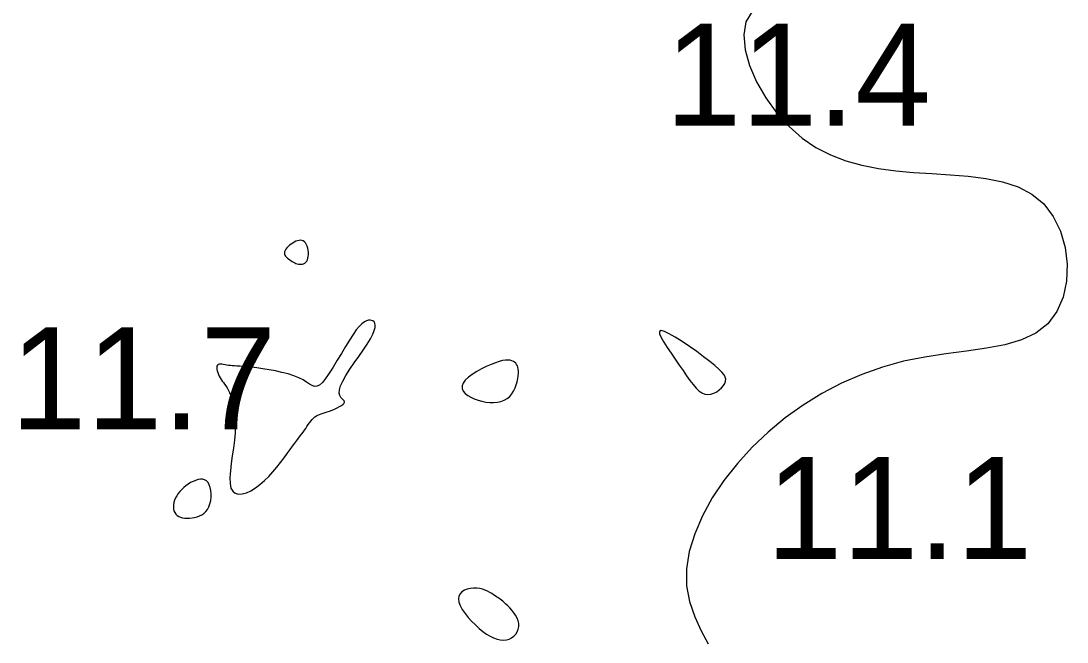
# Model space of a CAD drawing. Extents: x 3040093 to 3056816, y 408076 to 509144.
# Drawn here: x 3043859.4 to 3043910.6, y 438458.7 to 438489.1 of the extents above; entities that cross this region are included whole.
import ezdxf

# ---------------------------------------------------------------- set-up
doc = ezdxf.new("R2010")
doc.units = 0
doc.layers.add('V-CHAN-CONT-EL12-1112', color=7, linetype='Continuous')
doc.layers.add('V-TOPO-SOUN-0810', color=7, linetype='Continuous')

msp = doc.modelspace()

# ---------------------------------------------------------------- linework, layer by layer
at = {"layer": 'V-CHAN-CONT-EL12-1112'}
msp.add_lwpolyline([(3043895.221, 438489.551), (3043894.923, 438489.037), (3043894.818, 438488.402), (3043894.885, 438487.678), (3043895.102, 438486.9), (3043895.446, 438486.101), (3043895.897, 438485.313), (3043896.432, 438484.571), (3043897.03, 438483.907), (3043897.67, 438483.348), (3043898.349, 438482.891), (3043899.065, 438482.523), (3043899.815, 438482.235), (3043900.597, 438482.016), (3043901.411, 438481.854), (3043902.254, 438481.739), (3043903.124, 438481.66), (3043904.017, 438481.605), (3043904.917, 438481.553), (3043905.808, 438481.483), (3043906.672, 438481.374), (3043907.491, 438481.205), (3043908.248, 438480.955), (3043908.925, 438480.601), (3043909.504, 438480.124), (3043909.971, 438479.51), (3043910.319, 438478.788), (3043910.545, 438477.994), (3043910.645, 438477.166), (3043910.614, 438476.341), (3043910.45, 438475.555), (3043910.148, 438474.846), (3043909.704, 438474.252), (3043909.12, 438473.797), (3043908.41, 438473.464), (3043907.594, 438473.225), (3043906.693, 438473.049), (3043905.727, 438472.909), (3043904.715, 438472.776), (3043903.677, 438472.619), (3043902.633, 438472.411), (3043901.601, 438472.128), (3043900.589, 438471.768), (3043899.601, 438471.335), (3043898.643, 438470.833), (3043897.722, 438470.265), (3043896.841, 438469.635), (3043896.007, 438468.947), (3043895.225, 438468.204), (3043894.501, 438467.412), (3043893.846, 438466.58), (3043893.272, 438465.721), (3043892.79, 438464.846), (3043892.411, 438463.967), (3043892.148, 438463.095), (3043892.013, 438462.242), (3043892.016, 438461.42), (3043892.16, 438460.638), (3043892.412, 438459.901), (3043892.73, 438459.21), (3043893.072, 438458.567)], dxfattribs=at)
for points in [[(3043873.144, 438477.166), (3043873.206, 438477.175), (3043873.265, 438477.195), (3043873.321, 438477.224), (3043873.371, 438477.264), (3043873.415, 438477.316), (3043873.451, 438477.38), (3043873.477, 438477.457), (3043873.494, 438477.546), (3043873.5, 438477.645), (3043873.497, 438477.749), (3043873.485, 438477.856), (3043873.464, 438477.959), (3043873.434, 438478.057), (3043873.397, 438478.144), (3043873.353, 438478.216), (3043873.301, 438478.272), (3043873.243, 438478.31), (3043873.18, 438478.333), (3043873.112, 438478.341), (3043873.04, 438478.336), (3043872.965, 438478.319), (3043872.887, 438478.291), (3043872.808, 438478.253), (3043872.728, 438478.207), (3043872.649, 438478.154), (3043872.574, 438478.096), (3043872.504, 438478.034), (3043872.443, 438477.97), (3043872.392, 438477.905), (3043872.354, 438477.841), (3043872.33, 438477.778), (3043872.323, 438477.719), (3043872.331, 438477.664), (3043872.352, 438477.612), (3043872.385, 438477.562), (3043872.426, 438477.515), (3043872.475, 438477.469), (3043872.529, 438477.426), (3043872.586, 438477.384), (3043872.645, 438477.343), (3043872.705, 438477.305), (3043872.766, 438477.269), (3043872.828, 438477.237), (3043872.89, 438477.21), (3043872.953, 438477.188), (3043873.017, 438477.173), (3043873.08, 438477.165)], [(3043869.228, 438471.518), (3043869.28, 438471.446), (3043869.336, 438471.374), (3043869.393, 438471.298), (3043869.453, 438471.215), (3043869.514, 438471.119), (3043869.577, 438471.007), (3043869.64, 438470.876), (3043869.703, 438470.72), (3043869.764, 438470.54), (3043869.819, 438470.335), (3043869.866, 438470.104), (3043869.901, 438469.847), (3043869.923, 438469.563), (3043869.928, 438469.252), (3043869.913, 438468.912), (3043869.878, 438468.547), (3043869.828, 438468.165), (3043869.773, 438467.778), (3043869.72, 438467.4), (3043869.679, 438467.041), (3043869.658, 438466.714), (3043869.664, 438466.432), (3043869.707, 438466.205), (3043869.793, 438466.045), (3043869.918, 438465.947), (3043870.075, 438465.906), (3043870.258, 438465.917), (3043870.46, 438465.976), (3043870.677, 438466.075), (3043870.9, 438466.211), (3043871.123, 438466.377), (3043871.342, 438466.568), (3043871.554, 438466.777), (3043871.758, 438467), (3043871.952, 438467.229), (3043872.134, 438467.458), (3043872.304, 438467.681), (3043872.461, 438467.892), (3043872.602, 438468.085), (3043872.727, 438468.255), (3043872.837, 438468.403), (3043872.934, 438468.534), (3043873.021, 438468.65), (3043873.1, 438468.755), (3043873.171, 438468.852), (3043873.238, 438468.944), (3043873.302, 438469.034), (3043873.365, 438469.126), (3043873.428, 438469.218), (3043873.49, 438469.309), (3043873.553, 438469.396), (3043873.617, 438469.48), (3043873.683, 438469.557), (3043873.749, 438469.626), (3043873.818, 438469.686), (3043873.89, 438469.736), (3043873.965, 438469.777), (3043874.044, 438469.812), (3043874.128, 438469.843), (3043874.218, 438469.873), (3043874.315, 438469.903), (3043874.42, 438469.936), (3043874.534, 438469.976), (3043874.657, 438470.022), (3043874.783, 438470.075), (3043874.906, 438470.132), (3043875.021, 438470.191), (3043875.121, 438470.252), (3043875.199, 438470.312), (3043875.251, 438470.369), (3043875.27, 438470.422), (3043875.252, 438470.471), (3043875.207, 438470.52), (3043875.147, 438470.576), (3043875.086, 438470.647), (3043875.035, 438470.739), (3043875.007, 438470.858), (3043875.014, 438471.011), (3043875.07, 438471.205), (3043875.181, 438471.444), (3043875.339, 438471.72), (3043875.531, 438472.021), (3043875.744, 438472.336), (3043875.963, 438472.654), (3043876.176, 438472.965), (3043876.37, 438473.255), (3043876.531, 438473.516), (3043876.649, 438473.737), (3043876.725, 438473.92), (3043876.765, 438474.069), (3043876.774, 438474.186), (3043876.756, 438474.276), (3043876.717, 438474.342), (3043876.661, 438474.388), (3043876.593, 438474.417), (3043876.518, 438474.431), (3043876.435, 438474.427), (3043876.342, 438474.399), (3043876.238, 438474.342), (3043876.121, 438474.251), (3043875.991, 438474.121), (3043875.845, 438473.947), (3043875.683, 438473.723), (3043875.504, 438473.449), (3043875.312, 438473.136), (3043875.112, 438472.801), (3043874.91, 438472.461), (3043874.711, 438472.132), (3043874.519, 438471.83), (3043874.341, 438471.573), (3043874.181, 438471.375), (3043874.042, 438471.25), (3043873.918, 438471.19), (3043873.801, 438471.186), (3043873.683, 438471.225), (3043873.555, 438471.298), (3043873.409, 438471.393), (3043873.236, 438471.499), (3043873.029, 438471.606), (3043872.782, 438471.704), (3043872.503, 438471.792), (3043872.201, 438471.87), (3043871.886, 438471.938), (3043871.57, 438471.997), (3043871.262, 438472.047), (3043870.972, 438472.087), (3043870.711, 438472.119), (3043870.486, 438472.143), (3043870.295, 438472.159), (3043870.133, 438472.171), (3043869.995, 438472.179), (3043869.877, 438472.185), (3043869.773, 438472.191), (3043869.679, 438472.199), (3043869.59, 438472.209), (3043869.501, 438472.224), (3043869.415, 438472.24), (3043869.332, 438472.256), (3043869.255, 438472.268), (3043869.186, 438472.273), (3043869.126, 438472.269), (3043869.077, 438472.252), (3043869.042, 438472.22), (3043869.021, 438472.17), (3043869.013, 438472.106), (3043869.019, 438472.031), (3043869.035, 438471.947), (3043869.06, 438471.858), (3043869.093, 438471.767), (3043869.134, 438471.679), (3043869.179, 438471.595)], [(3043891.842, 438471.955), (3043892.014, 438471.702), (3043892.176, 438471.473), (3043892.33, 438471.271), (3043892.477, 438471.1), (3043892.621, 438470.962), (3043892.765, 438470.86), (3043892.91, 438470.799), (3043893.059, 438470.779), (3043893.208, 438470.796), (3043893.354, 438470.844), (3043893.491, 438470.916), (3043893.618, 438471.007), (3043893.729, 438471.11), (3043893.82, 438471.219), (3043893.888, 438471.327), (3043893.928, 438471.431), (3043893.937, 438471.534), (3043893.912, 438471.641), (3043893.848, 438471.756), (3043893.744, 438471.885), (3043893.594, 438472.033), (3043893.397, 438472.204), (3043893.147, 438472.405), (3043892.846, 438472.635), (3043892.509, 438472.885), (3043892.153, 438473.138), (3043891.799, 438473.379), (3043891.464, 438473.593), (3043891.168, 438473.765), (3043890.929, 438473.879), (3043890.765, 438473.92), (3043890.691, 438473.878), (3043890.697, 438473.762), (3043890.771, 438473.583), (3043890.897, 438473.357), (3043891.062, 438473.095), (3043891.253, 438472.81), (3043891.455, 438472.517), (3043891.655, 438472.228)], [(3043883.353, 438470.689), (3043883.459, 438470.814), (3043883.547, 438470.955), (3043883.62, 438471.105), (3043883.678, 438471.259), (3043883.722, 438471.414), (3043883.754, 438471.563), (3043883.775, 438471.702), (3043883.785, 438471.827), (3043883.786, 438471.938), (3043883.777, 438472.035), (3043883.759, 438472.121), (3043883.731, 438472.195), (3043883.695, 438472.26), (3043883.649, 438472.316), (3043883.595, 438472.365), (3043883.533, 438472.407), (3043883.459, 438472.44), (3043883.372, 438472.462), (3043883.27, 438472.472), (3043883.149, 438472.467), (3043883.008, 438472.445), (3043882.844, 438472.405), (3043882.655, 438472.343), (3043882.44, 438472.26), (3043882.208, 438472.157), (3043881.971, 438472.039), (3043881.738, 438471.909), (3043881.521, 438471.77), (3043881.331, 438471.627), (3043881.179, 438471.482), (3043881.075, 438471.341), (3043881.027, 438471.205), (3043881.033, 438471.076), (3043881.084, 438470.955), (3043881.175, 438470.843), (3043881.299, 438470.742), (3043881.45, 438470.651), (3043881.619, 438470.572), (3043881.803, 438470.505), (3043881.993, 438470.453), (3043882.186, 438470.415), (3043882.379, 438470.394), (3043882.569, 438470.39), (3043882.752, 438470.406), (3043882.925, 438470.443), (3043883.085, 438470.501), (3043883.228, 438470.583)], [(3043867.925, 438464.76), (3043868.047, 438464.792), (3043868.165, 438464.835), (3043868.277, 438464.892), (3043868.382, 438464.964), (3043868.476, 438465.053), (3043868.558, 438465.159), (3043868.626, 438465.284), (3043868.678, 438465.429), (3043868.713, 438465.588), (3043868.732, 438465.754), (3043868.735, 438465.922), (3043868.722, 438466.085), (3043868.692, 438466.236), (3043868.647, 438466.369), (3043868.586, 438466.478), (3043868.509, 438466.556), (3043868.419, 438466.607), (3043868.318, 438466.631), (3043868.208, 438466.633), (3043868.093, 438466.615), (3043867.973, 438466.579), (3043867.852, 438466.529), (3043867.733, 438466.467), (3043867.616, 438466.395), (3043867.504, 438466.315), (3043867.398, 438466.228), (3043867.299, 438466.135), (3043867.208, 438466.036), (3043867.126, 438465.932), (3043867.055, 438465.826), (3043866.995, 438465.716), (3043866.948, 438465.605), (3043866.915, 438465.493), (3043866.894, 438465.384), (3043866.887, 438465.278), (3043866.894, 438465.177), (3043866.916, 438465.084), (3043866.951, 438464.999), (3043867.002, 438464.925), (3043867.068, 438464.863), (3043867.147, 438464.813), (3043867.238, 438464.774), (3043867.338, 438464.746), (3043867.447, 438464.729), (3043867.562, 438464.723), (3043867.681, 438464.726), (3043867.803, 438464.738)], [(3043883.325, 438458.805), (3043883.448, 438458.869), (3043883.558, 438458.952), (3043883.651, 438459.053), (3043883.725, 438459.167), (3043883.776, 438459.293), (3043883.803, 438459.425), (3043883.802, 438459.562), (3043883.773, 438459.699), (3043883.719, 438459.836), (3043883.645, 438459.97), (3043883.557, 438460.098), (3043883.46, 438460.219), (3043883.36, 438460.332), (3043883.261, 438460.433), (3043883.169, 438460.521), (3043883.089, 438460.595), (3043883.017, 438460.656), (3043882.953, 438460.708), (3043882.893, 438460.753), (3043882.835, 438460.795), (3043882.775, 438460.835), (3043882.712, 438460.877), (3043882.642, 438460.923), (3043882.563, 438460.976), (3043882.475, 438461.033), (3043882.377, 438461.091), (3043882.27, 438461.148), (3043882.153, 438461.199), (3043882.027, 438461.243), (3043881.891, 438461.276), (3043881.745, 438461.294), (3043881.59, 438461.296), (3043881.433, 438461.28), (3043881.28, 438461.246), (3043881.139, 438461.193), (3043881.017, 438461.12), (3043880.922, 438461.027), (3043880.86, 438460.913), (3043880.84, 438460.776), (3043880.865, 438460.619), (3043880.932, 438460.444), (3043881.035, 438460.257), (3043881.166, 438460.064), (3043881.321, 438459.869), (3043881.492, 438459.678), (3043881.673, 438459.497), (3043881.858, 438459.329), (3043882.042, 438459.181), (3043882.222, 438459.053), (3043882.398, 438458.946), (3043882.569, 438458.862), (3043882.734, 438458.801), (3043882.894, 438458.764), (3043883.046, 438458.752), (3043883.19, 438458.765)]]:
    msp.add_lwpolyline(points, close=True, dxfattribs=at)

# ---------------------------------------------------------------- texts
at = {"layer": 'V-TOPO-SOUN-0810'}
for s, p in [('11.4 ', (3043890.973, 438483.95)), ('11.7 ', (3043858.913, 438469.08)), ('11.1 ', (3043895.923, 438462.72))]:
    msp.add_text(s, height=5, dxfattribs=at).set_placement(p)

doc.saveas('drawing.dxf')
